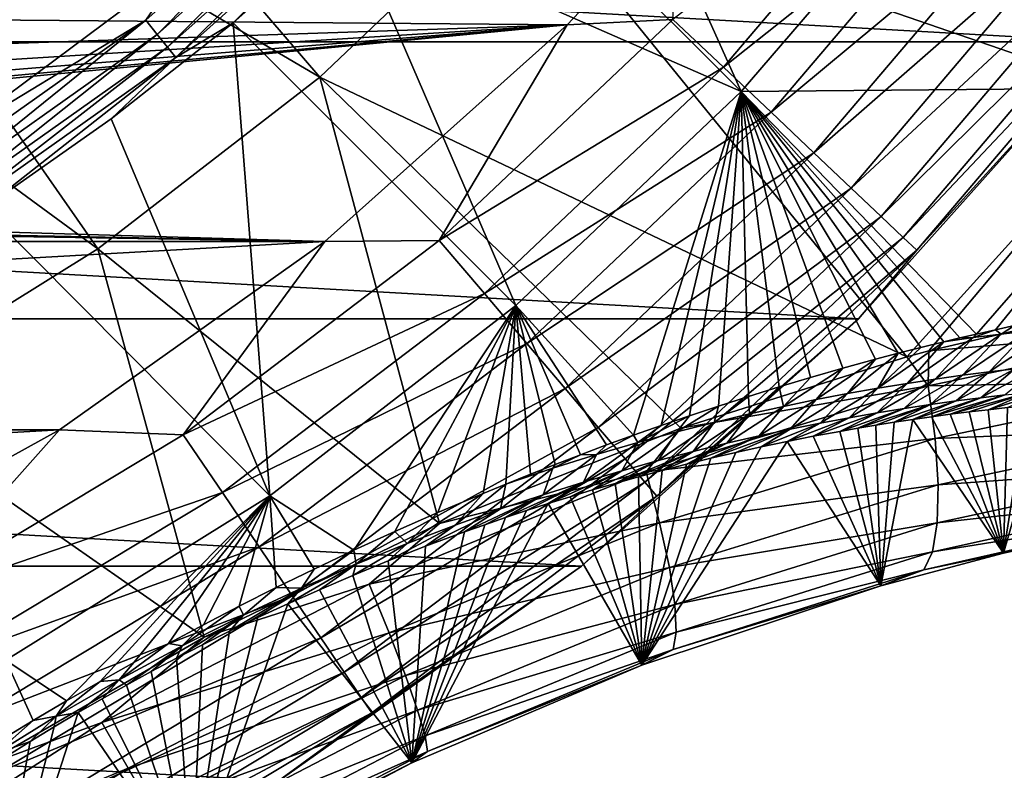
# Model space of a CAD drawing. Header units: metres. Extents: x -99 to 99, y -314 to 25.
# Tile 259 of 303: x 85.58 to 91.52, y -16.87 to -12.34. Entities that reach past the tile are written whole.
import ezdxf

# ---------------------------------------------------------------- set-up
doc = ezdxf.new("R2010")
doc.units = ezdxf.units.M
doc.layers.add('solid_K2442E1000C35', color=7, linetype='CONTINUOUS')

msp = doc.modelspace()

# ---------------------------------------------------------------- linework, layer by layer
at = {"layer": 'solid_K2442E1000C35'}
for points in [[(85.110878, -13.0826, 60.900002), (84.467812, -9.6314, 60.900002), (85.612099, -8.556839, 60.900002)], [(86.571716, -11.994258, 60.900002), (85.110878, -13.0826, 60.900002), (85.612099, -8.556839, 60.900002)], [(87.388405, -12.683472, 106.922951), (84.936363, -9.827191, 108.093414), (83.89888, -10.630264, 108.093414)], [(87.388405, -12.683472, 106.922951), (88.615707, -11.516836, 106.922951), (84.936363, -9.827191, 108.093414)], [(92.349846, -12.805786, 105.459549), (89.718681, -10.232021, 106.922951), (88.615707, -11.516836, 106.922951)], [(92.349846, -12.805786, 105.459549), (93.593483, -11.091372, 105.459549), (89.718681, -10.232021, 106.922951)], [(89.933342, -12.769343, 67.748955), (88.229813, -11.066545, 61.214134), (88.853432, -10.365794, 61.214134)], [(91.156273, -11.344799, 67.748955), (89.933342, -12.769343, 67.748955), (88.853432, -10.365794, 61.214134)], [(86.04937, -13.719959, 106.922951), (83.89888, -10.630264, 108.093414), (82.785477, -11.324256, 108.093414)], [(86.04937, -13.719959, 106.922951), (87.388405, -12.683472, 106.922951), (83.89888, -10.630264, 108.093414)], [(92.136826, -12.469543, -4), (60.863178, -12.469543, -4), (59.565697, -10.640945, -4)], [(93.434303, -10.640945, -4), (92.136826, -12.469543, -4), (59.565697, -10.640945, -4)], [(89.933342, -12.769343, 67.748955), (87.566513, -11.729848, 61.214134), (88.229813, -11.066545, 61.214134)], [(89.825981, -12.62304, -0.150918), (91.112656, -11.108252, -0.150918), (89.520088, -12.333285, -0.037981)], [(91.427345, -11.347474, -0.335373), (91.112656, -11.108252, -0.150918), (89.825981, -12.62304, -0.150918)], [(87.658134, -11.158134, 60.914093), (86.338661, -12.337289, 60.914093), (86.571716, -11.994258, 60.900002)], [(86.408073, -12.424333, 60.955631), (86.338661, -12.337289, 60.914093), (87.658134, -11.158134, 60.914093)], [(87.736862, -11.236858, 60.955631), (86.408073, -12.424333, 60.955631), (87.658134, -11.158134, 60.914093)], [(93.803902, -11.133102, 74.414452), (92.654228, -12.744091, 74.414452), (91.156273, -11.344799, 67.748955)], [(86.469421, -12.501255, 61.022266), (86.408073, -12.424333, 60.955631), (87.736862, -11.236858, 60.955631)], [(87.806427, -11.306429, 61.022266), (86.469421, -12.501255, 61.022266), (87.736862, -11.236858, 60.955631)], [(84.61235, -14.61566, 106.922951), (86.04937, -13.719959, 106.922951), (82.785477, -11.324256, 108.093414)], [(86.519226, -12.563711, 61.110237), (86.469421, -12.501255, 61.022266), (87.806427, -11.306429, 61.022266)], [(87.862915, -11.362916, 61.110237), (86.519226, -12.563711, 61.110237), (87.806427, -11.306429, 61.022266)], [(90.112961, -12.894884, -0.335373), (91.427345, -11.347474, -0.335373), (89.825981, -12.62304, -0.150918)], [(92.654228, -12.744091, 74.414452), (89.933342, -12.769343, 67.748955), (91.156273, -11.344799, 67.748955)], [(91.711723, -11.563652, -0.585731), (91.427345, -11.347474, -0.335373), (90.112961, -12.894884, -0.335373)], [(87.862915, -11.362916, 61.110237), (86.865761, -12.353462, 61.214134), (86.519226, -12.563711, 61.110237)], [(87.862915, -11.362916, 61.110237), (87.566513, -11.729848, 61.214134), (86.865761, -12.353462, 61.214134)], [(84.309235, -12.290116, 59.060036), (84.409294, -12.447589, 58.832375), (85.822052, -11.427979, 58.832375)], [(85.822052, -11.427979, 58.832375), (84.409294, -12.447589, 58.832375), (85.909615, -11.53532, 58.572662)], [(90.93277, -14.372063, 105.463326), (88.615707, -11.516836, 106.922951), (87.388405, -12.683472, 106.922951)], [(90.93277, -14.372063, 105.463326), (92.349846, -12.805786, 105.459549), (88.615707, -11.516836, 106.922951)], [(84.409294, -12.447589, 58.832375), (84.483582, -12.564506, 58.572662), (85.909615, -11.53532, 58.572662)], [(85.909615, -11.53532, 58.572662), (84.483582, -12.564506, 58.572662), (85.963425, -11.601294, 58.290897)], [(90.372299, -13.140542, -0.585731), (91.711723, -11.563652, -0.585731), (90.112961, -12.894884, -0.335373)], [(91.95713, -11.750203, -0.894368), (91.711723, -11.563652, -0.585731), (90.372299, -13.140542, -0.585731)], [(84.483582, -12.564506, 58.572662), (84.529243, -12.636366, 58.290897), (85.963425, -11.601294, 58.290897)], [(85.963425, -11.601294, 58.290897), (84.529243, -12.636366, 58.290897), (85.537636, -11.971683, 58)], [(88.883125, -12.365596), (89.557762, -11.650954), (82.045319, -12.308506)], [(89.520088, -12.333285, -0.037981), (89.557762, -11.650954), (88.883125, -12.365596)], [(88.572563, -14.062857, 67.748955), (86.865761, -12.353462, 61.214134), (87.566513, -11.729848, 61.214134)], [(89.933342, -12.769343, 67.748955), (88.572563, -14.062857, 67.748955), (87.566513, -11.729848, 61.214134)], [(90.5961, -13.352532, -0.894368), (91.95713, -11.750203, -0.894368), (90.372299, -13.140542, -0.585731)], [(92.15609, -11.901449, -1.25189), (91.95713, -11.750203, -0.894368), (90.5961, -13.352532, -0.894368)], [(90.777542, -13.524404, -1.25189), (92.15609, -11.901449, -1.25189), (90.5961, -13.352532, -0.894368)], [(92.302544, -12.012784, -1.64741), (92.15609, -11.901449, -1.25189), (90.777542, -13.524404, -1.25189)], [(86.338661, -12.337289, 60.914093), (85.110878, -13.0826, 60.900002), (86.571716, -11.994258, 60.900002)], [(90.911102, -13.650921, -1.64741), (92.302544, -12.012784, -1.64741), (90.777542, -13.524404, -1.25189)], [(92.392044, -12.080819, -2.068888), (92.302544, -12.012784, -1.64741), (90.911102, -13.650921, -1.64741)], [(90.992722, -13.728233, -2.068888), (92.392044, -12.080819, -2.068888), (90.911102, -13.650921, -1.64741)], [(90.992722, -13.728233, -2.068888), (92.136627, -12.469796, -2.5), (92.392044, -12.080819, -2.068888)], [(88.883125, -12.365596), (82.045319, -12.308506), (81.291344, -12.621129)], [(86.338661, -12.337289, 60.914093), (84.895454, -13.361295, 60.914093), (85.110878, -13.0826, 60.900002)], [(84.954689, -13.455564, 60.955631), (84.895454, -13.361295, 60.914093), (86.338661, -12.337289, 60.914093)], [(86.408073, -12.424333, 60.955631), (84.954689, -13.455564, 60.955631), (86.338661, -12.337289, 60.914093)], [(87.087914, -15.212066, 67.748955), (86.129936, -12.935276, 61.214134), (86.865761, -12.353462, 61.214134)], [(86.519226, -12.563711, 61.110237), (86.865761, -12.353462, 61.214134), (86.129936, -12.935276, 61.214134)], [(88.572563, -14.062857, 67.748955), (87.087914, -15.212066, 67.748955), (86.865761, -12.353462, 61.214134)], [(88.110306, -13.668706, -0.037981), (89.520088, -12.333285, -0.037981), (88.883125, -12.365596)], [(89.825981, -12.62304, -0.150918), (89.520088, -12.333285, -0.037981), (88.110306, -13.668706, -0.037981)], [(88.883125, -12.365596), (78.935699, -13.278452), (78.128784, -13.401381)], [(87.419357, -13.675435), (88.883125, -12.365596), (78.128784, -13.401381)], [(88.883125, -12.365596), (79.733696, -13.106987), (78.935699, -13.278452)], [(88.883125, -12.365596), (80.519859, -12.887613), (79.733696, -13.106987)], [(88.883125, -12.365596), (81.291344, -12.621129), (80.519859, -12.887613)], [(88.110306, -13.668706, -0.037981), (88.883125, -12.365596), (87.419357, -13.675435)], [(90.642136, -14.142136, -4), (62.357864, -14.142136, -4), (60.863178, -12.469543, -4)], [(92.136826, -12.469543, -4), (90.642136, -14.142136, -4), (60.863178, -12.469543, -4)], [(85.007034, -13.53887, 61.022266), (84.954689, -13.455564, 60.955631), (86.408073, -12.424333, 60.955631)], [(86.469421, -12.501255, 61.022266), (85.007034, -13.53887, 61.022266), (86.408073, -12.424333, 60.955631)], [(90.642136, -14.142136, -2.5), (90.642136, -14.142136, -4), (92.136826, -12.469543, -4)], [(92.136627, -12.469796, -2.5), (90.642136, -14.142136, -2.5), (92.136826, -12.469543, -4)], [(90.992722, -13.728233, -2.068888), (90.642136, -14.142136, -2.5), (92.136627, -12.469796, -2.5)], [(85.049538, -13.60651, 61.110237), (85.007034, -13.53887, 61.022266), (86.469421, -12.501255, 61.022266)], [(86.519226, -12.563711, 61.110237), (85.049538, -13.60651, 61.110237), (86.469421, -12.501255, 61.022266)], [(86.519226, -12.563711, 61.110237), (85.361526, -13.473321, 61.214134), (85.049538, -13.60651, 61.110237)], [(86.519226, -12.563711, 61.110237), (86.129936, -12.935276, 61.214134), (85.361526, -13.473321, 61.214134)], [(88.383072, -13.989836, -0.150918), (89.825981, -12.62304, -0.150918), (88.110306, -13.668706, -0.037981)], [(90.112961, -12.894884, -0.335373), (89.825981, -12.62304, -0.150918), (88.383072, -13.989836, -0.150918)], [(88.112587, -15.379353, 105.937004), (87.388405, -12.683472, 106.922951), (86.04937, -13.719959, 106.922951)], [(89.568977, -14.803594, 105.735336), (90.93277, -14.372063, 105.463326), (87.388405, -12.683472, 106.922951)], [(88.112587, -15.379353, 105.937004), (89.568977, -14.803594, 105.735336), (87.388405, -12.683472, 106.922951)], [(89.282677, -14.84567, 71.031876), (88.572563, -14.062857, 67.748955), (89.933342, -12.769343, 67.748955)], [(89.449158, -14.786735, 71.243378), (89.282677, -14.84567, 71.031876), (89.933342, -12.769343, 67.748955)], [(89.620338, -14.728056, 71.471695), (89.449158, -14.786735, 71.243378), (89.933342, -12.769343, 67.748955)], [(89.796135, -14.669393, 71.716667), (89.620338, -14.728056, 71.471695), (89.933342, -12.769343, 67.748955)], [(89.976608, -14.61148, 71.980827), (89.796135, -14.669393, 71.716667), (89.933342, -12.769343, 67.748955)], [(92.654228, -12.744091, 74.414452), (91.352608, -14.234331, 74.400818), (89.933342, -12.769343, 67.748955)], [(90.161743, -14.553848, 72.263657), (89.976608, -14.61148, 71.980827), (89.933342, -12.769343, 67.748955)], [(90.351494, -14.497085, 72.567192), (90.161743, -14.553848, 72.263657), (89.933342, -12.769343, 67.748955)], [(90.545807, -14.44136, 72.892525), (90.351494, -14.497085, 72.567192), (89.933342, -12.769343, 67.748955)], [(90.744644, -14.386469, 73.23983), (90.545807, -14.44136, 72.892525), (89.933342, -12.769343, 67.748955)], [(90.879684, -14.350851, 73.485229), (90.744644, -14.386469, 73.23983), (89.933342, -12.769343, 67.748955)], [(91.016685, -14.315744, 73.741295), (90.879684, -14.350851, 73.485229), (89.933342, -12.769343, 67.748955)], [(91.156715, -14.280863, 74.010345), (91.016685, -14.315744, 73.741295), (89.933342, -12.769343, 67.748955)], [(91.253654, -14.257465, 74.201416), (91.156715, -14.280863, 74.010345), (89.933342, -12.769343, 67.748955)], [(91.352608, -14.234331, 74.400818), (91.253654, -14.257465, 74.201416), (89.933342, -12.769343, 67.748955)], [(91.467575, -14.20827, 74.637794), (91.352608, -14.234331, 74.400818), (92.654228, -12.744091, 74.414452)], [(91.583717, -14.182547, 74.882332), (91.467575, -14.20827, 74.637794), (92.654228, -12.744091, 74.414452)], [(91.065147, -14.335449, 105.432793), (92.349846, -12.805786, 105.459549), (90.93277, -14.372063, 105.463326)], [(91.065147, -14.335449, 105.432793), (92.62748, -13.971417, 105.018402), (92.349846, -12.805786, 105.459549)], [(88.638985, -14.291115, -0.335373), (90.112961, -12.894884, -0.335373), (88.383072, -13.989836, -0.150918)], [(90.372299, -13.140542, -0.585731), (90.112961, -12.894884, -0.335373), (88.638985, -14.291115, -0.335373)], [(87.087914, -15.212066, 67.748955), (85.361526, -13.473321, 61.214134), (86.129936, -12.935276, 61.214134)], [(88.870239, -14.563371, -0.585731), (90.372299, -13.140542, -0.585731), (88.638985, -14.291115, -0.335373)], [(90.5961, -13.352532, -0.894368), (90.372299, -13.140542, -0.585731), (88.870239, -14.563371, -0.585731)], [(89.069801, -14.798316, -0.894368), (90.5961, -13.352532, -0.894368), (88.870239, -14.563371, -0.585731)], [(90.777542, -13.524404, -1.25189), (90.5961, -13.352532, -0.894368), (89.069801, -14.798316, -0.894368)], [(87.419357, -13.675435), (78.128784, -13.401381), (77.315895, -13.475322)], [(87.419357, -13.675435), (77.315895, -13.475322), (76.5, -13.5)], [(87.087914, -15.212066, 67.748955), (85.494606, -16.205179, 67.748955), (85.361526, -13.473321, 61.214134)], [(65.580643, -13.675434), (87.419357, -13.675435), (76.5, -13.5)], [(89.231598, -14.988796, -1.25189), (90.777542, -13.524404, -1.25189), (89.069801, -14.798316, -0.894368)], [(90.911102, -13.650921, -1.64741), (90.777542, -13.524404, -1.25189), (89.231598, -14.988796, -1.25189)], [(86.5644, -14.843874, -0.037981), (88.110306, -13.668706, -0.037981), (87.419357, -13.675435)], [(88.383072, -13.989836, -0.150918), (88.110306, -13.668706, -0.037981), (86.5644, -14.843874, -0.037981)], [(89.3507, -15.129012, -1.64741), (90.911102, -13.650921, -1.64741), (89.231598, -14.988796, -1.25189)], [(90.992722, -13.728233, -2.068888), (90.911102, -13.650921, -1.64741), (89.3507, -15.129012, -1.64741)], [(65.580643, -13.675434), (67.181786, -14.812853), (87.419357, -13.675435)], [(67.181786, -14.812853), (85.818214, -14.812854), (87.419357, -13.675435)], [(86.691086, -16.065712, 106.038887), (86.04937, -13.719959, 106.922951), (84.61235, -14.61566, 106.922951)], [(86.5644, -14.843874, -0.037981), (87.419357, -13.675435), (85.818214, -14.812854)], [(86.691086, -16.065712, 106.038887), (88.112587, -15.379353, 105.937004), (86.04937, -13.719959, 106.922951)], [(89.423477, -15.214697, -2.068888), (90.992722, -13.728233, -2.068888), (89.3507, -15.129012, -1.64741)], [(89.423477, -15.214697, -2.068888), (90.642136, -14.142136, -2.5), (90.992722, -13.728233, -2.068888)], [(86.80085, -15.192613, -0.150918), (88.383072, -13.989836, -0.150918), (86.5644, -14.843874, -0.037981)], [(88.638985, -14.291115, -0.335373), (88.383072, -13.989836, -0.150918), (86.80085, -15.192613, -0.150918)], [(92.772064, -14.191501, 104.879219), (92.62748, -13.971417, 105.018402), (91.065147, -14.335449, 105.432793)], [(87.594246, -15.541148, 69.452461), (87.087914, -15.212066, 67.748955), (88.572563, -14.062857, 67.748955)], [(87.842644, -15.427519, 69.620087), (87.594246, -15.541148, 69.452461), (88.572563, -14.062857, 67.748955)], [(88.102226, -15.313024, 69.819351), (87.842644, -15.427519, 69.620087), (88.572563, -14.062857, 67.748955)], [(88.374428, -15.197453, 70.054253), (88.102226, -15.313024, 69.819351), (88.572563, -14.062857, 67.748955)], [(88.512733, -15.140551, 70.183907), (88.374428, -15.197453, 70.054253), (88.572563, -14.062857, 67.748955)], [(88.660828, -15.080948, 70.330383), (88.512733, -15.140551, 70.183907), (88.572563, -14.062857, 67.748955)], [(88.80999, -15.022408, 70.48616), (88.660828, -15.080948, 70.330383), (88.572563, -14.062857, 67.748955)], [(88.96315, -14.963506, 70.653862), (88.80999, -15.022408, 70.48616), (88.572563, -14.062857, 67.748955)], [(89.12072, -14.904692, 70.835869), (88.96315, -14.963506, 70.653862), (88.572563, -14.062857, 67.748955)], [(89.282677, -14.84567, 71.031876), (89.12072, -14.904692, 70.835869), (88.572563, -14.062857, 67.748955)], [(88.969543, -15.636824, -4), (64.030457, -15.636824, -4), (62.357864, -14.142136, -4)], [(90.642136, -14.142136, -4), (88.969543, -15.636824, -4), (62.357864, -14.142136, -4)], [(88.969795, -15.63663, -2.5), (88.969543, -15.636824, -4), (90.642136, -14.142136, -4)], [(90.642136, -14.142136, -2.5), (88.969795, -15.63663, -2.5), (90.642136, -14.142136, -4)], [(89.423477, -15.214697, -2.068888), (88.969795, -15.63663, -2.5), (90.642136, -14.142136, -2.5)], [(92.772064, -14.191501, 104.879219), (91.065147, -14.335449, 105.432793), (91.062523, -14.548306, 105.35302)], [(92.772064, -14.191501, 104.879219), (91.062523, -14.548306, 105.35302), (92.773903, -14.514414, 104.685059)], [(91.429832, -14.462167, 75.377563), (91.668159, -14.215044, 75.198143), (91.82798, -14.198295, 75.597229)], [(91.584999, -14.443891, 75.772034), (91.429832, -14.462167, 75.377563), (91.82798, -14.198295, 75.597229)], [(91.503227, -14.234246, 74.800545), (91.467575, -14.20827, 74.637794), (91.583717, -14.182547, 74.882332)], [(91.668159, -14.215044, 75.198143), (91.503227, -14.234246, 74.800545), (91.583717, -14.182547, 74.882332)], [(90.934334, -14.53228, 74.205116), (91.156715, -14.280863, 74.010345), (91.332855, -14.256127, 74.404572)], [(91.104813, -14.506142, 74.593933), (90.934334, -14.53228, 74.205116), (91.332855, -14.256127, 74.404572)], [(91.104813, -14.506142, 74.593933), (91.332855, -14.256127, 74.404572), (91.503227, -14.234246, 74.800545)], [(91.269875, -14.482844, 74.98481), (91.104813, -14.506142, 74.593933), (91.503227, -14.234246, 74.800545)], [(91.332855, -14.256127, 74.404572), (91.156715, -14.280863, 74.010345), (91.253654, -14.257465, 74.201416)], [(91.332855, -14.256127, 74.404572), (91.253654, -14.257465, 74.201416), (91.352608, -14.234331, 74.400818)], [(91.269875, -14.482844, 74.98481), (91.503227, -14.234246, 74.800545), (91.668159, -14.215044, 75.198143)], [(91.429832, -14.462167, 75.377563), (91.269875, -14.482844, 74.98481), (91.668159, -14.215044, 75.198143)], [(91.332855, -14.256127, 74.404572), (91.352608, -14.234331, 74.400818), (91.467575, -14.20827, 74.637794)], [(91.503227, -14.234246, 74.800545), (91.332855, -14.256127, 74.404572), (91.467575, -14.20827, 74.637794)], [(87.022682, -15.519794, -0.335373), (88.638985, -14.291115, -0.335373), (86.80085, -15.192613, -0.150918)], [(88.870239, -14.563371, -0.585731), (88.638985, -14.291115, -0.335373), (87.022682, -15.519794, -0.335373)], [(90.758011, -14.561555, 73.818596), (91.016685, -14.315744, 73.741295), (91.156715, -14.280863, 74.010345)], [(90.934334, -14.53228, 74.205116), (90.758011, -14.561555, 73.818596), (91.156715, -14.280863, 74.010345)], [(90.758011, -14.561555, 73.818596), (90.879684, -14.350851, 73.485229), (91.016685, -14.315744, 73.741295)], [(91.062523, -14.548306, 105.35302), (90.93277, -14.372063, 105.463326), (89.568977, -14.803594, 105.735336)], [(90.575348, -14.594305, 73.434662), (90.744644, -14.386469, 73.23983), (90.879684, -14.350851, 73.485229)], [(90.758011, -14.561555, 73.818596), (90.575348, -14.594305, 73.434662), (90.879684, -14.350851, 73.485229)], [(91.062523, -14.548306, 105.35302), (91.065147, -14.335449, 105.432793), (90.93277, -14.372063, 105.463326)], [(90.188896, -14.67173, 72.675865), (90.351494, -14.497085, 72.567192), (90.545807, -14.44136, 72.892525)], [(90.385857, -14.630881, 73.053619), (90.188896, -14.67173, 72.675865), (90.545807, -14.44136, 72.892525)], [(90.385857, -14.630881, 73.053619), (90.545807, -14.44136, 72.892525), (90.744644, -14.386469, 73.23983)], [(90.575348, -14.594305, 73.434662), (90.385857, -14.630881, 73.053619), (90.744644, -14.386469, 73.23983)], [(91.380127, -14.619653, 76.168686), (91.584999, -14.443891, 75.772034), (91.73568, -14.427811, 76.16806)], [(91.525726, -14.602695, 76.563866), (91.380127, -14.619653, 76.168686), (91.73568, -14.427811, 76.16806)], [(90.188896, -14.67173, 72.675865), (90.161743, -14.553848, 72.263657), (90.351494, -14.497085, 72.567192)], [(90.917313, -14.683954, 74.994102), (91.104813, -14.506142, 74.593933), (91.269875, -14.482844, 74.98481)], [(91.07618, -14.660089, 75.383621), (90.917313, -14.683954, 74.994102), (91.269875, -14.482844, 74.98481)], [(91.07618, -14.660089, 75.383621), (91.269875, -14.482844, 74.98481), (91.429832, -14.462167, 75.377563)], [(91.230354, -14.638724, 75.775215), (91.07618, -14.660089, 75.383621), (91.429832, -14.462167, 75.377563)], [(91.230354, -14.638724, 75.775215), (91.429832, -14.462167, 75.377563), (91.584999, -14.443891, 75.772034)], [(91.380127, -14.619653, 76.168686), (91.230354, -14.638724, 75.775215), (91.584999, -14.443891, 75.772034)], [(91.062523, -14.548306, 105.35302), (89.568977, -14.803594, 105.735336), (89.3591, -15.066623, 105.699272)], [(91.062523, -14.548306, 105.35302), (89.3591, -15.066623, 105.699272), (91.104141, -14.866324, 105.155266)], [(89.983681, -14.717407, 72.301933), (89.976608, -14.61148, 71.980827), (90.161743, -14.553848, 72.263657)], [(90.188896, -14.67173, 72.675865), (89.983681, -14.717407, 72.301933), (90.161743, -14.553848, 72.263657)], [(90.409576, -14.772811, 73.840256), (90.575348, -14.594305, 73.434662), (90.758011, -14.561555, 73.818596)], [(90.584373, -14.740046, 74.222137), (90.409576, -14.772811, 73.840256), (90.758011, -14.561555, 73.818596)], [(90.584373, -14.740046, 74.222137), (90.758011, -14.561555, 73.818596), (90.934334, -14.53228, 74.205116)], [(90.753487, -14.710529, 74.606865), (90.584373, -14.740046, 74.222137), (90.934334, -14.53228, 74.205116)], [(90.753487, -14.710529, 74.606865), (90.934334, -14.53228, 74.205116), (91.104813, -14.506142, 74.593933)], [(90.917313, -14.683954, 74.994102), (90.753487, -14.710529, 74.606865), (91.104813, -14.506142, 74.593933)], [(91.062523, -14.548306, 105.35302), (91.104141, -14.866324, 105.155266), (92.773903, -14.514414, 104.685059)], [(92.773903, -14.514414, 104.685059), (91.104141, -14.866324, 105.155266), (92.752029, -14.79738, 104.437218)], [(85.31823, -16.858307, 106.038902), (86.691086, -16.065712, 106.038887), (84.61235, -14.61566, 106.922951)], [(87.223145, -15.815458, -0.585731), (88.870239, -14.563371, -0.585731), (87.022682, -15.519794, -0.335373)], [(89.069801, -14.798316, -0.894368), (88.870239, -14.563371, -0.585731), (87.223145, -15.815458, -0.585731)], [(89.769394, -14.768497, 71.932358), (89.796135, -14.669393, 71.716667), (89.976608, -14.61148, 71.980827)], [(89.983681, -14.717407, 72.301933), (89.769394, -14.768497, 71.932358), (89.976608, -14.61148, 71.980827)], [(90.228645, -14.809152, 73.461571), (90.385857, -14.630881, 73.053619), (90.575348, -14.594305, 73.434662)], [(90.409576, -14.772811, 73.840256), (90.228645, -14.809152, 73.461571), (90.575348, -14.594305, 73.434662)], [(91.380127, -14.619653, 76.168686), (91.081238, -14.734623, 76.402489), (90.968727, -14.750628, 76.101616)], [(91.380127, -14.619653, 76.168686), (90.968727, -14.750628, 76.101616), (91.230354, -14.638724, 75.775215)], [(91.525726, -14.602695, 76.563866), (91.194679, -14.719468, 76.714142), (91.081238, -14.734623, 76.402489)], [(91.525726, -14.602695, 76.563866), (91.081238, -14.734623, 76.402489), (91.380127, -14.619653, 76.168686)], [(91.667351, -14.587712, 76.960617), (91.309044, -14.705186, 77.036819), (91.194679, -14.719468, 76.714142)], [(91.667351, -14.587712, 76.960617), (91.194679, -14.719468, 76.714142), (91.525726, -14.602695, 76.563866)], [(91.667351, -14.587712, 76.960617), (91.424385, -14.691751, 77.369774), (91.309044, -14.705186, 77.036819)], [(91.805176, -14.574563, 77.358833), (91.540611, -14.679224, 77.713928), (91.424385, -14.691751, 77.369774)], [(91.805176, -14.574563, 77.358833), (91.424385, -14.691751, 77.369774), (91.667351, -14.587712, 76.960617)], [(89.544968, -14.825777, 71.567955), (89.620338, -14.728056, 71.471695), (89.796135, -14.669393, 71.716667)], [(89.769394, -14.768497, 71.932358), (89.544968, -14.825777, 71.567955), (89.796135, -14.669393, 71.716667)], [(89.846405, -14.894066, 72.715508), (89.983681, -14.717407, 72.301933), (90.188896, -14.67173, 72.675865)], [(90.04113, -14.849414, 73.086464), (89.846405, -14.894066, 72.715508), (90.188896, -14.67173, 72.675865)], [(90.04113, -14.849414, 73.086464), (90.188896, -14.67173, 72.675865), (90.385857, -14.630881, 73.053619)], [(90.228645, -14.809152, 73.461571), (90.04113, -14.849414, 73.086464), (90.385857, -14.630881, 73.053619)], [(91.07618, -14.660089, 75.383621), (90.746758, -14.784964, 75.528862), (90.637299, -14.803268, 75.257019)], [(91.07618, -14.660089, 75.383621), (90.637299, -14.803268, 75.257019), (90.917313, -14.683954, 74.994102)], [(91.07618, -14.660089, 75.383621), (90.857216, -14.767425, 75.810646), (90.746758, -14.784964, 75.528862)], [(91.230354, -14.638724, 75.775215), (90.968727, -14.750628, 76.101616), (90.857216, -14.767425, 75.810646)], [(91.230354, -14.638724, 75.775215), (90.857216, -14.767425, 75.810646), (91.07618, -14.660089, 75.383621)], [(91.516983, -15.559282, 103.397911), (91.424385, -14.691751, 77.369774), (91.540611, -14.679224, 77.713928)], [(91.516983, -15.559282, 103.397911), (91.657623, -14.667672, 78.070305), (91.775429, -14.657101, 78.438889)], [(92.270798, -15.392881, 103.167702), (91.516983, -15.559282, 103.397911), (91.775429, -14.657101, 78.438889)], [(91.516983, -15.559282, 103.397911), (91.540611, -14.679224, 77.713928), (91.657623, -14.667672, 78.070305)], [(89.30909, -14.890206, 71.209747), (89.449158, -14.786735, 71.243378), (89.620338, -14.728056, 71.471695)], [(89.544968, -14.825777, 71.567955), (89.30909, -14.890206, 71.209747), (89.620338, -14.728056, 71.471695)], [(89.643799, -14.943631, 72.349327), (89.769394, -14.768497, 71.932358), (89.983681, -14.717407, 72.301933)], [(89.846405, -14.894066, 72.715508), (89.643799, -14.943631, 72.349327), (89.983681, -14.717407, 72.301933)], [(90.584373, -14.740046, 74.222137), (90.368233, -14.852126, 74.617493), (90.210037, -14.88341, 74.259666)], [(90.584373, -14.740046, 74.222137), (90.210037, -14.88341, 74.259666), (90.409576, -14.772811, 73.840256)], [(90.753487, -14.710529, 74.606865), (90.52887, -14.822307, 74.99472), (90.368233, -14.852126, 74.617493)], [(90.753487, -14.710529, 74.606865), (90.368233, -14.852126, 74.617493), (90.584373, -14.740046, 74.222137)], [(90.917313, -14.683954, 74.994102), (90.637299, -14.803268, 75.257019), (90.52887, -14.822307, 74.99472)], [(90.917313, -14.683954, 74.994102), (90.52887, -14.822307, 74.99472), (90.753487, -14.710529, 74.606865)], [(91.516983, -15.559282, 103.397911), (90.968727, -14.750628, 76.101616), (91.081238, -14.734623, 76.402489)], [(91.516983, -15.559282, 103.397911), (91.081238, -14.734623, 76.402489), (91.194679, -14.719468, 76.714142)], [(91.516983, -15.559282, 103.397911), (91.194679, -14.719468, 76.714142), (91.309044, -14.705186, 77.036819)], [(91.516983, -15.559282, 103.397911), (91.309044, -14.705186, 77.036819), (91.424385, -14.691751, 77.369774)], [(87.396141, -16.070602, -0.894368), (89.069801, -14.798316, -0.894368), (87.223145, -15.815458, -0.585731)], [(89.231598, -14.988796, -1.25189), (89.069801, -14.798316, -0.894368), (87.396141, -16.070602, -0.894368)], [(89.30909, -14.890206, 71.209747), (89.282677, -14.84567, 71.031876), (89.449158, -14.786735, 71.243378)], [(89.432564, -14.998681, 71.988647), (89.544968, -14.825777, 71.567955), (89.769394, -14.768497, 71.932358)], [(89.643799, -14.943631, 72.349327), (89.432564, -14.998681, 71.988647), (89.769394, -14.768497, 71.932358)], [(90.409576, -14.772811, 73.840256), (90.210037, -14.88341, 74.259666), (90.054276, -14.916097, 73.920929)], [(90.409576, -14.772811, 73.840256), (90.054276, -14.916097, 73.920929), (90.228645, -14.809152, 73.461571)], [(90.775795, -15.755586, 103.595345), (90.637299, -14.803268, 75.257019), (90.746758, -14.784964, 75.528862)], [(90.775795, -15.755586, 103.595345), (90.746758, -14.784964, 75.528862), (90.857216, -14.767425, 75.810646)], [(90.775795, -15.755586, 103.595345), (90.857216, -14.767425, 75.810646), (90.968727, -14.750628, 76.101616)], [(91.516983, -15.559282, 103.397911), (90.775795, -15.755586, 103.595345), (90.968727, -14.750628, 76.101616)], [(91.104141, -14.866324, 105.155266), (91.122406, -15.145503, 104.902878), (92.752029, -14.79738, 104.437218)], [(92.752029, -14.79738, 104.437218), (91.122406, -15.145503, 104.902878), (92.707245, -15.030355, 104.144485)], [(67.181786, -14.812853), (68.90049, -15.763797), (85.818214, -14.812854)], [(68.90049, -15.763797), (84.09951, -15.763797), (85.818214, -14.812854)], [(84.90049, -15.845012, -0.037981), (85.818214, -14.812854), (84.09951, -15.763797)], [(84.90049, -15.845012, -0.037981), (86.5644, -14.843874, -0.037981), (85.818214, -14.812854)], [(86.80085, -15.192613, -0.150918), (86.5644, -14.843874, -0.037981), (84.90049, -15.845012, -0.037981)], [(89.3591, -15.066623, 105.699272), (89.568977, -14.803594, 105.735336), (88.112587, -15.379353, 105.937004)], [(89.060364, -14.96286, 70.858917), (89.12072, -14.904692, 70.835869), (89.282677, -14.84567, 71.031876)], [(89.30909, -14.890206, 71.209747), (89.060364, -14.96286, 70.858917), (89.282677, -14.84567, 71.031876)], [(89.211708, -15.060001, 71.634552), (89.30909, -14.890206, 71.209747), (89.544968, -14.825777, 71.567955)], [(89.432564, -14.998681, 71.988647), (89.211708, -15.060001, 71.634552), (89.544968, -14.825777, 71.567955)], [(90.04113, -14.849414, 73.086464), (89.750305, -14.985231, 73.295593), (89.602119, -15.021542, 73.008171)], [(90.04113, -14.849414, 73.086464), (89.602119, -15.021542, 73.008171), (89.846405, -14.894066, 72.715508)], [(90.228645, -14.809152, 73.461571), (89.901039, -14.950046, 73.599373), (89.750305, -14.985231, 73.295593)], [(90.228645, -14.809152, 73.461571), (89.750305, -14.985231, 73.295593), (90.04113, -14.849414, 73.086464)], [(90.228645, -14.809152, 73.461571), (90.054276, -14.916097, 73.920929), (89.901039, -14.950046, 73.599373)], [(90.775795, -15.755586, 103.595345), (90.210037, -14.88341, 74.259666), (90.368233, -14.852126, 74.617493)], [(90.775795, -15.755586, 103.595345), (90.368233, -14.852126, 74.617493), (90.52887, -14.822307, 74.99472)], [(90.775795, -15.755586, 103.595345), (90.52887, -14.822307, 74.99472), (90.637299, -14.803268, 75.257019)], [(89.060364, -14.96286, 70.858917), (88.96315, -14.963506, 70.653862), (89.12072, -14.904692, 70.835869)], [(88.980156, -15.128458, 71.288261), (89.060364, -14.96286, 70.858917), (89.30909, -14.890206, 71.209747)], [(89.211708, -15.060001, 71.634552), (88.980156, -15.128458, 71.288261), (89.30909, -14.890206, 71.209747)], [(89.333015, -16.234783, 103.895279), (90.054276, -14.916097, 73.920929), (90.210037, -14.88341, 74.259666)], [(90.775795, -15.755586, 103.595345), (89.333015, -16.234783, 103.895279), (90.210037, -14.88341, 74.259666)], [(89.333015, -16.234783, 103.895279), (89.901039, -14.950046, 73.599373), (90.054276, -14.916097, 73.920929)], [(89.3591, -15.066623, 105.699272), (89.440727, -15.375042, 105.498802), (91.104141, -14.866324, 105.155266)], [(91.104141, -14.866324, 105.155266), (89.440727, -15.375042, 105.498802), (91.122406, -15.145503, 104.902878)], [(89.846405, -14.894066, 72.715508), (89.602119, -15.021542, 73.008171), (89.456482, -15.058889, 72.73632)], [(89.846405, -14.894066, 72.715508), (89.456482, -15.058889, 72.73632), (89.643799, -14.943631, 72.349327)], [(88.736633, -15.205112, 70.951408), (88.796829, -15.04525, 70.517395), (89.060364, -14.96286, 70.858917)], [(88.980156, -15.128458, 71.288261), (88.736633, -15.205112, 70.951408), (89.060364, -14.96286, 70.858917)], [(89.060364, -14.96286, 70.858917), (88.796829, -15.04525, 70.517395), (88.96315, -14.963506, 70.653862)], [(88.796829, -15.04525, 70.517395), (88.80999, -15.022408, 70.48616), (88.96315, -14.963506, 70.653862)], [(89.643799, -14.943631, 72.349327), (89.313408, -15.097233, 72.48024), (89.17292, -15.136446, 72.238274)], [(89.643799, -14.943631, 72.349327), (89.17292, -15.136446, 72.238274), (89.432564, -14.998681, 71.988647)], [(89.643799, -14.943631, 72.349327), (89.456482, -15.058889, 72.73632), (89.313408, -15.097233, 72.48024)], [(89.333015, -16.234783, 103.895279), (89.750305, -14.985231, 73.295593), (89.901039, -14.950046, 73.599373)], [(87.536392, -16.277458, -1.25189), (89.231598, -14.988796, -1.25189), (87.396141, -16.070602, -0.894368)], [(89.3507, -15.129012, -1.64741), (89.231598, -14.988796, -1.25189), (87.536392, -16.277458, -1.25189)], [(88.80999, -15.022408, 70.48616), (88.512733, -15.140551, 70.183907), (88.660828, -15.080948, 70.330383)], [(88.796829, -15.04525, 70.517395), (88.512733, -15.140551, 70.183907), (88.80999, -15.022408, 70.48616)], [(89.432564, -14.998681, 71.988647), (89.17292, -15.136446, 72.238274), (89.035004, -15.176496, 72.010742)], [(89.432564, -14.998681, 71.988647), (89.035004, -15.176496, 72.010742), (89.211708, -15.060001, 71.634552)], [(89.333015, -16.234783, 103.895279), (89.602119, -15.021542, 73.008171), (89.750305, -14.985231, 73.295593)], [(89.333015, -16.234783, 103.895279), (89.456482, -15.058889, 72.73632), (89.602119, -15.021542, 73.008171)], [(92.707245, -15.030355, 104.144485), (91.116669, -15.37593, 104.604813), (92.641136, -15.20507, 103.817253)], [(91.122406, -15.145503, 104.902878), (91.116669, -15.37593, 104.604813), (92.707245, -15.030355, 104.144485)], [(89.3591, -15.066623, 105.699272), (88.112587, -15.379353, 105.937004), (87.687263, -15.746375, 105.910355)], [(89.3591, -15.066623, 105.699272), (87.687263, -15.746375, 105.910355), (89.440727, -15.375042, 105.498802)], [(88.479546, -15.291343, 70.626297), (88.512733, -15.140551, 70.183907), (88.796829, -15.04525, 70.517395)], [(88.736633, -15.205112, 70.951408), (88.479546, -15.291343, 70.626297), (88.796829, -15.04525, 70.517395)], [(89.211708, -15.060001, 71.634552), (88.899696, -15.217284, 71.796799), (88.767044, -15.258708, 71.595474)], [(89.211708, -15.060001, 71.634552), (88.767044, -15.258708, 71.595474), (88.980156, -15.128458, 71.288261)], [(89.211708, -15.060001, 71.634552), (89.035004, -15.176496, 72.010742), (88.899696, -15.217284, 71.796799)], [(89.333015, -16.234783, 103.895279), (89.17292, -15.136446, 72.238274), (89.313408, -15.097233, 72.48024)], [(89.333015, -16.234783, 103.895279), (89.313408, -15.097233, 72.48024), (89.456482, -15.058889, 72.73632)], [(87.639633, -16.429731, -1.64741), (89.3507, -15.129012, -1.64741), (87.536392, -16.277458, -1.25189)], [(89.423477, -15.214697, -2.068888), (89.3507, -15.129012, -1.64741), (87.639633, -16.429731, -1.64741)], [(88.207199, -15.388692, 70.315666), (88.374428, -15.197453, 70.054253), (88.512733, -15.140551, 70.183907)], [(88.479546, -15.291343, 70.626297), (88.207199, -15.388692, 70.315666), (88.512733, -15.140551, 70.183907)], [(88.980156, -15.128458, 71.288261), (88.637016, -15.300738, 71.40715), (88.509651, -15.343259, 71.230515)], [(88.980156, -15.128458, 71.288261), (88.509651, -15.343259, 71.230515), (88.736633, -15.205112, 70.951408)], [(88.980156, -15.128458, 71.288261), (88.767044, -15.258708, 71.595474), (88.637016, -15.300738, 71.40715)], [(89.333015, -16.234783, 103.895279), (89.035004, -15.176496, 72.010742), (89.17292, -15.136446, 72.238274)], [(89.440727, -15.375042, 105.498802), (89.499504, -15.645355, 105.242966), (91.122406, -15.145503, 104.902878)], [(91.122406, -15.145503, 104.902878), (89.499504, -15.645355, 105.242966), (91.116669, -15.37593, 104.604813)], [(85.097855, -16.21727, -0.150918), (86.80085, -15.192613, -0.150918), (84.90049, -15.845012, -0.037981)], [(87.022682, -15.519794, -0.335373), (86.80085, -15.192613, -0.150918), (85.097855, -16.21727, -0.150918)], [(85.86013, -16.450079, 68.932953), (85.494606, -16.205179, 67.748955), (87.087914, -15.212066, 67.748955)], [(86.062836, -16.332956, 68.93264), (85.86013, -16.450079, 68.932953), (87.087914, -15.212066, 67.748955)], [(86.267433, -16.217871, 68.949554), (86.062836, -16.332956, 68.93264), (87.087914, -15.212066, 67.748955)], [(86.475006, -16.104084, 68.98362), (86.267433, -16.217871, 68.949554), (87.087914, -15.212066, 67.748955)], [(86.686501, -15.991204, 69.035614), (86.475006, -16.104084, 68.98362), (87.087914, -15.212066, 67.748955)], [(86.902969, -15.87888, 69.106796), (86.686501, -15.991204, 69.035614), (87.087914, -15.212066, 67.748955)], [(87.125671, -15.766652, 69.198715), (86.902969, -15.87888, 69.106796), (87.087914, -15.212066, 67.748955)], [(87.35569, -15.65414, 69.313049), (87.125671, -15.766652, 69.198715), (87.087914, -15.212066, 67.748955)], [(87.594246, -15.541148, 69.452461), (87.35569, -15.65414, 69.313049), (87.087914, -15.212066, 67.748955)], [(87.702721, -16.522781, -2.068888), (89.423477, -15.214697, -2.068888), (87.639633, -16.429731, -1.64741)], [(87.702721, -16.522781, -2.068888), (88.969795, -15.63663, -2.5), (89.423477, -15.214697, -2.068888)], [(87.917557, -15.499193, 70.023849), (88.102226, -15.313024, 69.819351), (88.374428, -15.197453, 70.054253)], [(88.207199, -15.388692, 70.315666), (87.917557, -15.499193, 70.023849), (88.374428, -15.197453, 70.054253)], [(88.736633, -15.205112, 70.951408), (88.384933, -15.386223, 71.06559), (88.262878, -15.429556, 70.911942)], [(88.736633, -15.205112, 70.951408), (88.262878, -15.429556, 70.911942), (88.479546, -15.291343, 70.626297)], [(88.736633, -15.205112, 70.951408), (88.509651, -15.343259, 71.230515), (88.384933, -15.386223, 71.06559)], [(89.333015, -16.234783, 103.895279), (88.899696, -15.217284, 71.796799), (89.035004, -15.176496, 72.010742)], [(92.641136, -15.20507, 103.817253), (91.087143, -15.549427, 104.271645), (92.556046, -15.315326, 103.467148)], [(91.116669, -15.37593, 104.604813), (91.087143, -15.549427, 104.271645), (92.641136, -15.20507, 103.817253)], [(87.945518, -16.825148, 104.073006), (88.637016, -15.300738, 71.40715), (88.767044, -15.258708, 71.595474)], [(89.333015, -16.234783, 103.895279), (87.945518, -16.825148, 104.073006), (88.767044, -15.258708, 71.595474)], [(89.333015, -16.234783, 103.895279), (88.767044, -15.258708, 71.595474), (88.899696, -15.217284, 71.796799)], [(87.917557, -15.499193, 70.023849), (87.842644, -15.427519, 69.620087), (88.102226, -15.313024, 69.819351)], [(87.945518, -16.825148, 104.073006), (88.509651, -15.343259, 71.230515), (88.637016, -15.300738, 71.40715)], [(88.479546, -15.291343, 70.626297), (88.262878, -15.429556, 70.911942), (88.026802, -15.516982, 70.635574)], [(88.479546, -15.291343, 70.626297), (88.026802, -15.516982, 70.635574), (88.207199, -15.388692, 70.315666)], [(92.556046, -15.315326, 103.467148), (91.034859, -15.659837, 103.915199), (92.270798, -15.392881, 103.167702)], [(91.087143, -15.549427, 104.271645), (91.034859, -15.659837, 103.915199), (92.556046, -15.315326, 103.467148)], [(87.687263, -15.746375, 105.910355), (88.112587, -15.379353, 105.937004), (86.691086, -16.065712, 106.038887)], [(87.687263, -15.746375, 105.910355), (87.808258, -16.040419, 105.708183), (89.440727, -15.375042, 105.498802)], [(88.207199, -15.388692, 70.315666), (88.026802, -15.516982, 70.635574), (87.801796, -15.604848, 70.398491)], [(88.207199, -15.388692, 70.315666), (87.801796, -15.604848, 70.398491), (87.917557, -15.499193, 70.023849)], [(89.440727, -15.375042, 105.498802), (87.808258, -16.040419, 105.708183), (89.499504, -15.645355, 105.242966)], [(87.945518, -16.825148, 104.073006), (88.384933, -15.386223, 71.06559), (88.509651, -15.343259, 71.230515)], [(87.945518, -16.825148, 104.073006), (88.262878, -15.429556, 70.911942), (88.384933, -15.386223, 71.06559)], [(89.499504, -15.645355, 105.242966), (89.53334, -15.867968, 104.940849), (91.116669, -15.37593, 104.604813)], [(91.116669, -15.37593, 104.604813), (89.53334, -15.867968, 104.940849), (91.087143, -15.549427, 104.271645)], [(91.034859, -15.659837, 103.915199), (91.516983, -15.559282, 103.397911), (92.270798, -15.392881, 103.167702)], [(87.608612, -15.625113, 69.756058), (87.594246, -15.541148, 69.452461), (87.842644, -15.427519, 69.620087)], [(87.917557, -15.499193, 70.023849), (87.608612, -15.625113, 69.756058), (87.842644, -15.427519, 69.620087)], [(87.945518, -16.825148, 104.073006), (88.026802, -15.516982, 70.635574), (88.262878, -15.429556, 70.911942)], [(87.917557, -15.499193, 70.023849), (87.801796, -15.604848, 70.398491), (87.588257, -15.692422, 70.197708)], [(87.917557, -15.499193, 70.023849), (87.588257, -15.692422, 70.197708), (87.608612, -15.625113, 69.756058)], [(85.283012, -16.566519, -0.335373), (87.022682, -15.519794, -0.335373), (85.097855, -16.21727, -0.150918)], [(87.223145, -15.815458, -0.585731), (87.022682, -15.519794, -0.335373), (85.283012, -16.566519, -0.335373)], [(87.278923, -15.76892, 69.520287), (87.35569, -15.65414, 69.313049), (87.594246, -15.541148, 69.452461)], [(87.608612, -15.625113, 69.756058), (87.278923, -15.76892, 69.520287), (87.594246, -15.541148, 69.452461)], [(87.945518, -16.825148, 104.073006), (87.801796, -15.604848, 70.398491), (88.026802, -15.516982, 70.635574)], [(89.53334, -15.867968, 104.940849), (89.541039, -16.034975, 104.60318), (91.087143, -15.549427, 104.271645)], [(91.087143, -15.549427, 104.271645), (89.541039, -16.034975, 104.60318), (91.034859, -15.659837, 103.915199)], [(91.034859, -15.659837, 103.915199), (90.775795, -15.755586, 103.595345), (91.516983, -15.559282, 103.397911)], [(87.608612, -15.625113, 69.756058), (87.386597, -15.778946, 70.030045), (87.196327, -15.864053, 69.891426)], [(87.608612, -15.625113, 69.756058), (87.196327, -15.864053, 69.891426), (87.278923, -15.76892, 69.520287)], [(87.608612, -15.625113, 69.756058), (87.588257, -15.692422, 70.197708), (87.386597, -15.778946, 70.030045)], [(87.945518, -16.825148, 104.073006), (87.588257, -15.692422, 70.197708), (87.801796, -15.604848, 70.398491)], [(87.140945, -16.934303, -4), (65.859055, -16.934303, -4), (64.030457, -15.636824, -4)], [(88.969543, -15.636824, -4), (87.140945, -16.934303, -4), (64.030457, -15.636824, -4)], [(87.278923, -15.76892, 69.520287), (87.125671, -15.766652, 69.198715), (87.35569, -15.65414, 69.313049)], [(88.969795, -15.63663, -2.5), (87.14064, -16.934484, -2.5), (88.969543, -15.636824, -4)], [(87.702721, -16.522781, -2.068888), (87.14064, -16.934484, -2.5), (88.969795, -15.63663, -2.5)], [(87.14064, -16.934484, -2.5), (87.140945, -16.934303, -4), (88.969543, -15.636824, -4)], [(87.808258, -16.040419, 105.708183), (87.906944, -16.296696, 105.450203), (89.499504, -15.645355, 105.242966)], [(89.499504, -15.645355, 105.242966), (87.906944, -16.296696, 105.450203), (89.53334, -15.867968, 104.940849)], [(91.034859, -15.659837, 103.915199), (89.522331, -16.140455, 104.241936), (90.775795, -15.755586, 103.595345)], [(89.541039, -16.034975, 104.60318), (89.522331, -16.140455, 104.241936), (91.034859, -15.659837, 103.915199)], [(87.687263, -15.746375, 105.910355), (86.691086, -16.065712, 106.038887), (86.073387, -16.581882, 105.981293)], [(87.687263, -15.746375, 105.910355), (86.073387, -16.581882, 105.981293), (87.808258, -16.040419, 105.708183)], [(87.945518, -16.825148, 104.073006), (87.386597, -15.778946, 70.030045), (87.588257, -15.692422, 70.197708)], [(87.278923, -15.76892, 69.520287), (87.016098, -15.947837, 69.777992), (86.844795, -16.030396, 69.68663)], [(87.278923, -15.76892, 69.520287), (86.844795, -16.030396, 69.68663), (86.927971, -15.93298, 69.326256)], [(86.927971, -15.93298, 69.326256), (86.902969, -15.87888, 69.106796), (87.125671, -15.766652, 69.198715)], [(87.278923, -15.76892, 69.520287), (86.927971, -15.93298, 69.326256), (87.125671, -15.766652, 69.198715)], [(87.278923, -15.76892, 69.520287), (87.196327, -15.864053, 69.891426), (87.016098, -15.947837, 69.777992)], [(87.945518, -16.825148, 104.073006), (87.196327, -15.864053, 69.891426), (87.386597, -15.778946, 70.030045)], [(89.522331, -16.140455, 104.241936), (89.333015, -16.234783, 103.895279), (90.775795, -15.755586, 103.595345)], [(85.450333, -16.882124, -0.585731), (87.223145, -15.815458, -0.585731), (85.283012, -16.566519, -0.335373)], [(87.396141, -16.070602, -0.894368), (87.223145, -15.815458, -0.585731), (85.450333, -16.882124, -0.585731)], [(86.616005, -17.522821, 104.131844), (87.016098, -15.947837, 69.777992), (87.196327, -15.864053, 69.891426)], [(87.945518, -16.825148, 104.073006), (86.616005, -17.522821, 104.131844), (87.196327, -15.864053, 69.891426)], [(87.906944, -16.296696, 105.450203), (87.979828, -16.506109, 105.145554), (89.53334, -15.867968, 104.940849)], [(89.53334, -15.867968, 104.940849), (87.979828, -16.506109, 105.145554), (89.541039, -16.034975, 104.60318)], [(86.558792, -16.118147, 69.186317), (86.686501, -15.991204, 69.035614), (86.902969, -15.87888, 69.106796)], [(86.927971, -15.93298, 69.326256), (86.558792, -16.118147, 69.186317), (86.902969, -15.87888, 69.106796)], [(86.927971, -15.93298, 69.326256), (86.681267, -16.111914, 69.614685), (86.523941, -16.19289, 69.559769)], [(86.927971, -15.93298, 69.326256), (86.523941, -16.19289, 69.559769), (86.558792, -16.118147, 69.186317)], [(86.616005, -17.522821, 104.131844), (86.844795, -16.030396, 69.68663), (87.016098, -15.947837, 69.777992)], [(86.927971, -15.93298, 69.326256), (86.844795, -16.030396, 69.68663), (86.681267, -16.111914, 69.614685)], [(86.073387, -16.581882, 105.981293), (86.232193, -16.856926, 105.778542), (87.808258, -16.040419, 105.708183)], [(87.808258, -16.040419, 105.708183), (86.232193, -16.856926, 105.778542), (87.906944, -16.296696, 105.450203)], [(86.558792, -16.118147, 69.186317), (86.475006, -16.104084, 68.98362), (86.686501, -15.991204, 69.035614)], [(86.616005, -17.522821, 104.131844), (86.681267, -16.111914, 69.614685), (86.844795, -16.030396, 69.68663)], [(87.979828, -16.506109, 105.145554), (88.024323, -16.661224, 104.805069), (89.541039, -16.034975, 104.60318)], [(89.541039, -16.034975, 104.60318), (88.024323, -16.661224, 104.805069), (89.522331, -16.140455, 104.241936)], [(86.073387, -16.581882, 105.981293), (86.691086, -16.065712, 106.038887), (85.31823, -16.858307, 106.038902)], [(85.594727, -17.154476, -0.894368), (87.396141, -16.070602, -0.894368), (85.450333, -16.882124, -0.585731)], [(87.536392, -16.277458, -1.25189), (87.396141, -16.070602, -0.894368), (85.594727, -17.154476, -0.894368)], [(86.178032, -16.323133, 69.112328), (86.267433, -16.217871, 68.949554), (86.475006, -16.104084, 68.98362)], [(86.558792, -16.118147, 69.186317), (86.178032, -16.323133, 69.112328), (86.475006, -16.104084, 68.98362)], [(86.558792, -16.118147, 69.186317), (86.222221, -16.355364, 69.494347), (86.178032, -16.323133, 69.112328)], [(86.558792, -16.118147, 69.186317), (86.371254, -16.273916, 69.520012), (86.222221, -16.355364, 69.494347)], [(86.558792, -16.118147, 69.186317), (86.523941, -16.19289, 69.559769), (86.371254, -16.273916, 69.520012)], [(86.616005, -17.522821, 104.131844), (86.523941, -16.19289, 69.559769), (86.681267, -16.111914, 69.614685)], [(88.024323, -16.661224, 104.805069), (88.038841, -16.756538, 104.440819), (89.522331, -16.140455, 104.241936)], [(89.522331, -16.140455, 104.241936), (88.038841, -16.756538, 104.440819), (89.333015, -16.234783, 103.895279)], [(85.658066, -16.569778, 68.950012), (85.455734, -16.692652, 68.984222), (85.494606, -16.205179, 67.748955)], [(85.86013, -16.450079, 68.932953), (85.658066, -16.569778, 68.950012), (85.494606, -16.205179, 67.748955)], [(86.178032, -16.323133, 69.112328), (86.062836, -16.332956, 68.93264), (86.267433, -16.217871, 68.949554)], [(86.616005, -17.522821, 104.131844), (86.371254, -16.273916, 69.520012), (86.523941, -16.19289, 69.559769)], [(85.711792, -17.375284, -1.25189), (87.536392, -16.277458, -1.25189), (85.594727, -17.154476, -0.894368)], [(87.639633, -16.429731, -1.64741), (87.536392, -16.277458, -1.25189), (85.711792, -17.375284, -1.25189)], [(86.616005, -17.522821, 104.131844), (86.222221, -16.355364, 69.494347), (86.371254, -16.273916, 69.520012)], [(88.038841, -16.756538, 104.440819), (87.945518, -16.825148, 104.073006), (89.333015, -16.234783, 103.895279)], [(86.178032, -16.323133, 69.112328), (85.797417, -16.542896, 69.112427), (86.062836, -16.332956, 68.93264)], [(86.178032, -16.323133, 69.112328), (85.930992, -16.521441, 69.48288), (85.797417, -16.542896, 69.112427)], [(85.797417, -16.542896, 69.112427), (85.86013, -16.450079, 68.932953), (86.062836, -16.332956, 68.93264)], [(86.178032, -16.323133, 69.112328), (86.075844, -16.437675, 69.482071), (85.930992, -16.521441, 69.48288)], [(86.178032, -16.323133, 69.112328), (86.222221, -16.355364, 69.494347), (86.075844, -16.437675, 69.482071)], [(86.232193, -16.856926, 105.778542), (86.369156, -17.094158, 105.519821), (87.906944, -16.296696, 105.450203)], [(87.906944, -16.296696, 105.450203), (86.369156, -17.094158, 105.519821), (87.979828, -16.506109, 105.145554)], [(86.616005, -17.522821, 104.131844), (86.075844, -16.437675, 69.482071), (86.222221, -16.355364, 69.494347)], [(85.797417, -16.542896, 69.112427), (85.658066, -16.569778, 68.950012), (85.86013, -16.450079, 68.932953)], [(85.797966, -17.537825, -1.64741), (87.639633, -16.429731, -1.64741), (85.711792, -17.375284, -1.25189)], [(87.702721, -16.522781, -2.068888), (87.639633, -16.429731, -1.64741), (85.797966, -17.537825, -1.64741)], [(86.616005, -17.522821, 104.131844), (85.930992, -16.521441, 69.48288), (86.075844, -16.437675, 69.482071)], [(85.347328, -18.325319, 104.072922), (85.786438, -16.607368, 69.496635), (85.930992, -16.521441, 69.48288)], [(86.616005, -17.522821, 104.131844), (85.347328, -18.325319, 104.072922), (85.930992, -16.521441, 69.48288)], [(85.797417, -16.542896, 69.112427), (85.930992, -16.521441, 69.48288), (85.786438, -16.607368, 69.496635)], [(85.850624, -17.637152, -2.068888), (87.702721, -16.522781, -2.068888), (85.797966, -17.537825, -1.64741)], [(85.850624, -17.637152, -2.068888), (87.14064, -16.934484, -2.5), (87.702721, -16.522781, -2.068888)], [(86.369156, -17.094158, 105.519821), (86.479431, -17.285154, 105.214317), (87.979828, -16.506109, 105.145554)], [(87.979828, -16.506109, 105.145554), (86.479431, -17.285154, 105.214317), (88.024323, -16.661224, 104.805069)], [(86.073387, -16.581882, 105.981293), (85.31823, -16.858307, 106.038902), (84.542915, -17.561789, 105.910339)], [(86.073387, -16.581882, 105.981293), (84.542915, -17.561789, 105.910339), (86.232193, -16.856926, 105.778542)], [(85.797417, -16.542896, 69.112427), (85.429497, -16.770132, 69.186218), (85.658066, -16.569778, 68.950012)], [(85.797417, -16.542896, 69.112427), (85.641296, -16.696039, 69.523788), (85.429497, -16.770132, 69.186218)], [(85.429497, -16.770132, 69.186218), (85.455734, -16.692652, 68.984222), (85.658066, -16.569778, 68.950012)], [(85.797417, -16.542896, 69.112427), (85.786438, -16.607368, 69.496635), (85.641296, -16.696039, 69.523788)], [(85.347328, -18.325319, 104.072922), (85.641296, -16.696039, 69.523788), (85.786438, -16.607368, 69.496635)], [(85.347328, -18.325319, 104.072922), (85.494644, -16.788137, 69.565208), (85.641296, -16.696039, 69.523788)], [(85.429497, -16.770132, 69.186218), (85.641296, -16.696039, 69.523788), (85.494644, -16.788137, 69.565208)], [(86.479431, -17.285154, 105.214317), (86.559105, -17.423136, 104.872871), (88.024323, -16.661224, 104.805069)], [(88.024323, -16.661224, 104.805069), (86.559105, -17.423136, 104.872871), (88.038841, -16.756538, 104.440819)], [(86.559105, -17.423136, 104.872871), (86.605339, -17.503208, 104.507591), (88.038841, -16.756538, 104.440819)], [(88.038841, -16.756538, 104.440819), (86.605339, -17.503208, 104.507591), (87.945518, -16.825148, 104.073006)], [(84.542915, -17.561789, 105.910339), (84.737068, -17.813589, 105.708168), (86.232193, -16.856926, 105.778542)], [(86.232193, -16.856926, 105.778542), (84.737068, -17.813589, 105.708168), (86.369156, -17.094158, 105.519821)], [(86.605339, -17.503208, 104.507591), (86.616005, -17.522821, 104.131844), (87.945518, -16.825148, 104.073006)]]:
    msp.add_3dface(points, dxfattribs=at)

doc.saveas('drawing.dxf')
